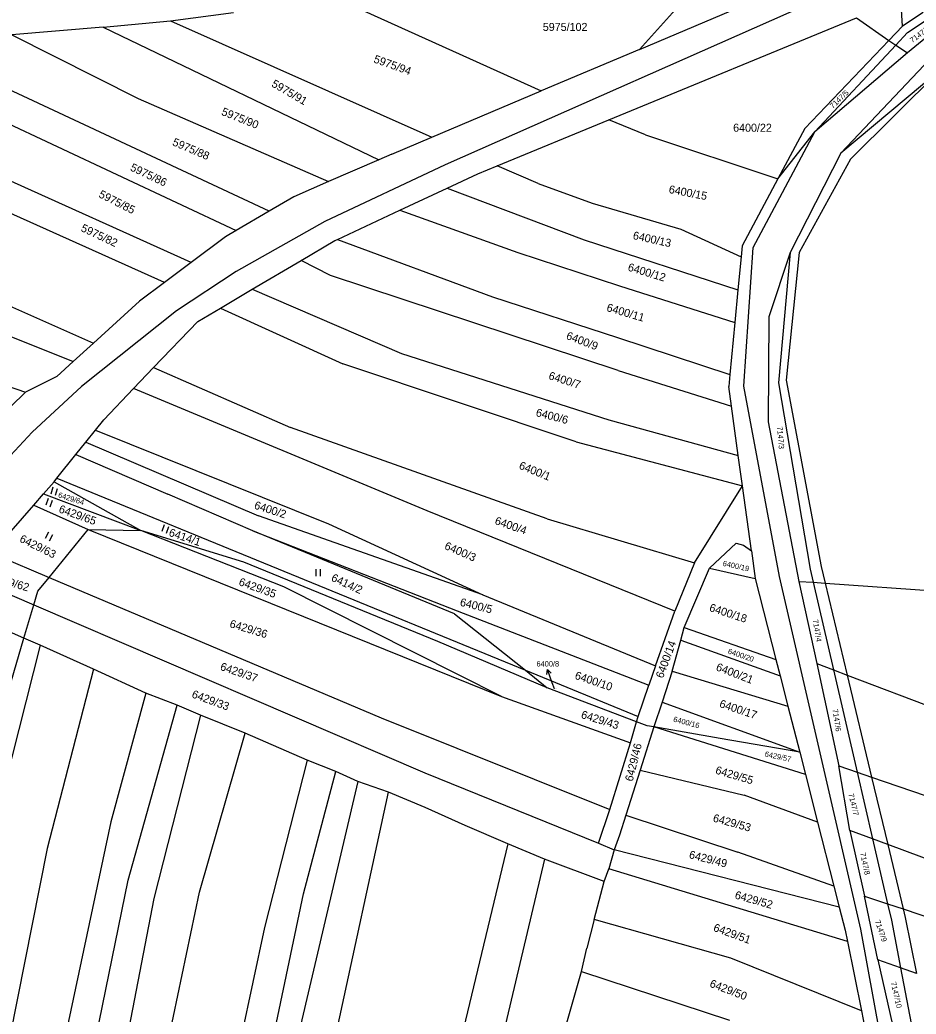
# Model space of a CAD drawing. Extents: x -593183 to -588034, y -1130415 to -1124994.
# Drawn here: x -590231.4 to -590041.1, y -1126876.1 to -1126664.9 of the extents above; entities that cross this region are included whole.
import ezdxf

# ---------------------------------------------------------------- set-up
doc = ezdxf.new("R2010")
doc.units = 0
for name, color, linetype in [('Vrstva 1', 7, 'Continuous'), ('Vrstva 10', 7, 'Continuous'), ('Vrstva 16', 7, 'Continuous'), ('Vrstva 18', 7, 'Continuous'), ('Vrstva 25', 7, 'Continuous'), ('Vrstva 4', 7, 'Continuous')]:
    doc.layers.add(name, color=color, linetype=linetype)

msp = doc.modelspace()

# ---------------------------------------------------------------- linework, layer by layer
at = {"layer": 'Vrstva 1'}
for p, q in [((-590164.18, -1126660.29), (-590120.74, -1126679.96)), ((-590099.85, -1126671.13), (-590076.31, -1126661.19)), ((-590199.48, -1126665.1), (-590186.06, -1126663.27)), ((-590092.18, -1126662.69), (-590099.85, -1126671.13)), ((-590044.03, -1126666.23), (-590044.27, -1126661.54)), ((-590039.65, -1126663.28), (-590044.03, -1126666.23)), ((-590213.75, -1126666.39), (-590199.48, -1126665.1)), ((-590199.48, -1126665.1), (-590143.97, -1126689.77)), ((-590106.37, -1126686.11), (-590053.75, -1126664.47)), ((-590053.75, -1126664.47), (-590046.94, -1126669.28)), ((-590034.5, -1126664.88), (-590042.94, -1126671.87)), ((-590213.75, -1126666.39), (-590233.12, -1126668.05)), ((-590213.75, -1126666.39), (-590155.23, -1126694.57)), ((-590046.94, -1126669.28), (-590044.03, -1126666.23)), ((-590200.76, -1126720.68), (-590317.56, -1126668.21)), ((-590233.12, -1126668.05), (-590206.34, -1126681.59)), ((-590064.76, -1126687.95), (-590046.94, -1126669.28)), ((-590046.94, -1126669.28), (-590045.43, -1126670.26)), ((-590195.07, -1126716.43), (-590297.38, -1126670.32)), ((-590267.7, -1126671.03), (-590185.51, -1126709.64)), ((-590178.51, -1126705.53), (-590254.31, -1126670.03)), ((-590099.85, -1126671.13), (-590120.74, -1126679.96)), ((-590045.43, -1126670.26), (-590042.94, -1126671.87)), ((-590042.94, -1126671.87), (-590062.64, -1126688.66)), ((-590035.73, -1126675.25), (-590057.07, -1126693.21)), ((-590035.73, -1126675.25), (-590055.08, -1126694.49)), ((-590143.97, -1126689.77), (-590120.74, -1126679.96)), ((-590206.34, -1126681.59), (-590165.89, -1126699.22)), ((-590130.09, -1126695.86), (-590106.37, -1126686.11)), ((-590098.59, -1126689.32), (-590106.37, -1126686.11)), ((-590064.76, -1126687.95), (-590070.45, -1126698.62)), ((-590070.45, -1126698.62), (-590062.64, -1126688.66)), ((-590152.48, -1126693.37), (-590143.97, -1126689.77)), ((-590098.59, -1126689.32), (-590070.45, -1126698.62)), ((-590155.23, -1126694.57), (-590165.89, -1126699.22)), ((-590152.48, -1126693.37), (-590155.23, -1126694.57)), ((-590057.07, -1126693.21), (-590067.84, -1126714.3)), ((-590055.08, -1126694.49), (-590065.94, -1126714.28)), ((-590299.85, -1126696.23), (-590215.83, -1126733.51)), ((-590134.22, -1126697.56), (-590130.09, -1126695.86)), ((-590121.37, -1126699.62), (-590130.09, -1126695.86)), ((-590165.89, -1126699.22), (-590173.23, -1126702.43)), ((-590140.72, -1126700.61), (-590134.22, -1126697.56)), ((-590070.45, -1126698.62), (-590078.07, -1126712.9)), ((-590150.73, -1126705.29), (-590140.72, -1126700.61)), ((-590140.72, -1126700.61), (-590111.59, -1126711.58)), ((-590121.37, -1126699.62), (-590109.89, -1126703.81)), ((-590173.23, -1126702.43), (-590178.51, -1126705.53)), ((-590178.51, -1126705.53), (-590185.51, -1126709.64)), ((-590164.02, -1126711.52), (-590150.73, -1126705.29)), ((-590150.73, -1126705.29), (-590125.72, -1126714.27)), ((-590109.89, -1126703.81), (-590091.1, -1126709.32)), ((-590185.51, -1126709.64), (-590187.78, -1126710.98)), ((-590091.1, -1126709.32), (-590078.28, -1126715.18)), ((-590187.78, -1126710.98), (-590195.07, -1126716.43)), ((-590171.71, -1126715.98), (-590164.54, -1126711.76)), ((-590164.54, -1126711.76), (-590164.02, -1126711.52)), ((-590164.02, -1126711.52), (-590131.07, -1126723.72)), ((-590111.59, -1126711.58), (-590078.94, -1126722.2)), ((-590078.07, -1126712.9), (-590078.28, -1126715.18)), ((-590182.08, -1126722.09), (-590171.71, -1126715.98)), ((-590165.46, -1126719.16), (-590171.71, -1126715.98)), ((-590125.72, -1126714.27), (-590104.1, -1126721.34)), ((-590078.28, -1126715.18), (-590078.94, -1126722.2)), ((-590067.84, -1126714.3), (-590072.36, -1126727.98)), ((-590065.94, -1126714.28), (-590068.73, -1126741.42)), ((-590195.07, -1126716.43), (-590200.76, -1126720.68)), ((-590104.39, -1126739.36), (-590165.46, -1126719.16)), ((-590200.76, -1126720.68), (-590206.05, -1126724.63)), ((-590188.85, -1126726.08), (-590182.08, -1126722.09)), ((-590182.08, -1126722.09), (-590150.41, -1126735.73)), ((-590104.1, -1126721.34), (-590079.6, -1126729.16)), ((-590078.94, -1126722.2), (-590079.6, -1126729.16)), ((-590255.88, -1126723.11), (-590220.11, -1126737.4)), ((-590206.05, -1126724.63), (-590215.83, -1126733.51)), ((-590131.07, -1126723.72), (-590104.51, -1126732.34)), ((-590193.65, -1126728.91), (-590188.85, -1126726.08)), ((-590188.85, -1126726.08), (-590162.87, -1126737.95)), ((-590072.36, -1126727.98), (-590072.51, -1126750.27)), ((-590203.03, -1126738.74), (-590193.65, -1126728.91)), ((-590079.6, -1126729.16), (-590080.64, -1126740.17)), ((-590104.51, -1126732.34), (-590080.64, -1126740.17)), ((-590261.53, -1126733.13), (-590230.27, -1126743.97)), ((-590215.83, -1126733.51), (-590220.11, -1126737.4)), ((-590150.41, -1126735.73), (-590106.37, -1126749.82)), ((-590220.11, -1126737.4), (-590223.62, -1126740.59)), ((-590207.29, -1126743.2), (-590203.03, -1126738.74)), ((-590203.03, -1126738.74), (-590174, -1126751.48)), ((-590113.29, -1126754.49), (-590162.87, -1126737.95)), ((-590104.39, -1126739.36), (-590080.31, -1126746.92)), ((-590223.62, -1126740.59), (-590230.27, -1126743.97)), ((-590080.64, -1126740.17), (-590080.88, -1126742.78)), ((-590068.73, -1126741.42), (-590061.3, -1126780.95)), ((-590213.64, -1126749.86), (-590207.29, -1126743.2)), ((-590144.97, -1126769.17), (-590207.29, -1126743.2)), ((-590080.31, -1126746.92), (-590080.88, -1126742.78)), ((-590230.27, -1126743.97), (-590233.37, -1126746.98)), ((-590078.88, -1126757.38), (-590080.31, -1126746.92)), ((-590215.39, -1126752.03), (-590213.64, -1126749.86)), ((-590106.37, -1126749.82), (-590078.88, -1126757.38)), ((-590217.41, -1126754.55), (-590215.39, -1126752.03)), ((-590215.39, -1126752.03), (-590165.87, -1126771.91)), ((-590119.49, -1126770.86), (-590174, -1126751.48)), ((-590072.51, -1126750.27), (-590066.01, -1126784.13)), ((-590219.54, -1126757.2), (-590217.41, -1126754.55)), ((-590217.41, -1126754.55), (-590180.75, -1126770.2)), ((-590113.29, -1126754.49), (-590077.99, -1126763.84)), ((-590223.58, -1126762.22), (-590219.54, -1126757.2)), ((-590219.54, -1126757.2), (-590199.99, -1126765.62)), ((-590077.99, -1126763.84), (-590078.88, -1126757.38)), ((-590224.19, -1126762.98), (-590223.58, -1126762.22)), ((-590223.58, -1126762.22), (-590124.09, -1126803.03)), ((-590226.39, -1126765.51), (-590224.19, -1126762.98)), ((-590224.19, -1126762.98), (-590205.76, -1126773.32)), ((-590088.17, -1126780.19), (-590077.99, -1126763.84)), ((-590076.09, -1126777.65), (-590077.99, -1126763.84)), ((-590228.5, -1126767.93), (-590226.39, -1126765.51)), ((-590226.39, -1126765.51), (-590205.76, -1126773.32)), ((-590181.97, -1126773.37), (-590199.99, -1126765.62)), ((-590237.41, -1126778.14), (-590228.5, -1126767.93)), ((-590228.5, -1126767.93), (-590216.96, -1126773.13)), ((-590133.13, -1126787.02), (-590180.75, -1126770.2)), ((-590092.34, -1126790.48), (-590144.97, -1126769.17)), ((-590119.49, -1126770.86), (-590088.17, -1126780.19)), ((-590225.24, -1126783.29), (-590216.96, -1126773.13)), ((-590216.96, -1126773.13), (-590205.76, -1126773.32)), ((-590216.96, -1126773.13), (-590129.17, -1126808.59)), ((-590165.87, -1126771.91), (-590133.13, -1126787.02)), ((-590183.87, -1126780.08), (-590205.76, -1126773.32)), ((-590175.38, -1126785.27), (-590205.76, -1126773.32)), ((-590139.11, -1126791.02), (-590181.97, -1126773.37)), ((-590181.97, -1126773.37), (-590138.59, -1126790.38)), ((-590084.97, -1126781.33), (-590079.3, -1126776.02)), ((-590079.3, -1126776.02), (-590077.75, -1126776.44)), ((-590077.75, -1126776.44), (-590076.09, -1126777.65)), ((-590237.41, -1126778.14), (-590225.24, -1126783.29)), ((-590076.09, -1126777.65), (-590075.28, -1126783.53)), ((-590142.71, -1126796.93), (-590183.87, -1126780.08)), ((-590088.17, -1126780.19), (-590092.34, -1126790.48)), ((-590090.37, -1126793.91), (-590084.97, -1126781.33)), ((-590084.97, -1126781.33), (-590075.28, -1126783.53)), ((-590061.3, -1126780.95), (-590060.44, -1126784.52)), ((-590241.96, -1126783.36), (-590228.49, -1126789.15)), ((-590227.62, -1126786.2), (-590225.24, -1126783.29)), ((-590225.24, -1126783.29), (-590154.72, -1126813.12)), ((-590075.28, -1126783.53), (-590070.89, -1126800.72)), ((-590129.17, -1126808.59), (-590175.38, -1126785.27)), ((-590066.01, -1126784.13), (-590062.2, -1126801.59)), ((-590066.01, -1126784.13), (-590062.96, -1126784.34)), ((-590062.96, -1126784.34), (-590060.44, -1126784.52)), ((-590060.44, -1126784.52), (-590055.76, -1126804.04)), ((-590060.44, -1126784.52), (-590031.87, -1126786.53)), ((-590228.49, -1126789.15), (-590227.62, -1126786.2)), ((-590133.13, -1126787.02), (-590096.44, -1126802.07)), ((-590230.57, -1126796.2), (-590228.49, -1126789.15)), ((-590228.49, -1126789.15), (-590145.43, -1126824.81)), ((-590139.11, -1126791.02), (-590124.09, -1126803.03)), ((-590138.59, -1126790.38), (-590097.86, -1126806.17)), ((-590096.44, -1126802.07), (-590092.34, -1126790.48)), ((-590230.57, -1126796.2), (-590237.46, -1126793.18)), ((-590091.08, -1126796.6), (-590090.37, -1126793.91)), ((-590090.37, -1126793.91), (-590070.89, -1126800.72)), ((-590234.87, -1126810.81), (-590230.57, -1126796.2)), ((-590227.14, -1126797.7), (-590230.57, -1126796.2)), ((-590227.14, -1126797.7), (-590236.38, -1126834.13)), ((-590215.84, -1126802.79), (-590227.14, -1126797.7)), ((-590119.45, -1126806.74), (-590142.71, -1126796.93)), ((-590092.91, -1126803.24), (-590091.08, -1126796.6)), ((-590091.08, -1126796.6), (-590070, -1126804.19)), ((-590096.44, -1126802.07), (-590097.86, -1126806.17)), ((-590070.89, -1126800.72), (-590070, -1126804.19)), ((-590062.2, -1126801.59), (-590057.55, -1126823.35)), ((-590062.2, -1126801.59), (-590058.66, -1126802.94)), ((-590215.84, -1126802.79), (-590225.62, -1126840.9)), ((-590204.67, -1126807.88), (-590215.84, -1126802.79)), ((-590124.09, -1126803.03), (-590119.45, -1126806.74)), ((-590124.09, -1126803.03), (-590100.11, -1126812.82)), ((-590092.91, -1126803.24), (-590095.07, -1126809.78)), ((-590092.91, -1126803.24), (-590068.35, -1126810.65)), ((-590070, -1126804.19), (-590068.35, -1126810.65)), ((-590058.66, -1126802.94), (-590055.76, -1126804.04)), ((-590055.76, -1126804.04), (-590050.56, -1126825.74)), ((-590055.76, -1126804.04), (-590033.94, -1126812.33)), ((-590100.46, -1126813.97), (-590119.45, -1126806.74)), ((-590100.11, -1126812.82), (-590097.86, -1126806.17)), ((-590204.67, -1126807.88), (-590212.1, -1126835.23)), ((-590198.03, -1126810.42), (-590204.67, -1126807.88)), ((-590129.17, -1126808.59), (-590101.8, -1126818.45)), ((-590208.44, -1126847.59), (-590198.03, -1126810.42)), ((-590193.09, -1126812.54), (-590198.03, -1126810.42)), ((-590095.07, -1126809.78), (-590096.82, -1126815.06)), ((-590095.07, -1126809.78), (-590065.84, -1126820.44)), ((-590068.35, -1126810.65), (-590065.84, -1126820.44)), ((-590193.09, -1126812.54), (-590203, -1126851.48)), ((-590183.62, -1126816.36), (-590193.09, -1126812.54)), ((-590154.72, -1126813.12), (-590106.19, -1126832.58)), ((-590100.46, -1126813.97), (-590100.11, -1126812.82)), ((-590101.8, -1126818.45), (-590100.46, -1126813.97)), ((-590098.23, -1126814.82), (-590100.46, -1126813.97)), ((-590096.82, -1126815.06), (-590099.72, -1126824.21)), ((-590096.82, -1126815.06), (-590098.23, -1126814.82)), ((-590082.73, -1126817.51), (-590096.82, -1126815.06)), ((-590064.63, -1126825.17), (-590096.82, -1126815.06)), ((-590193.32, -1126850.18), (-590183.62, -1126816.36)), ((-590170.42, -1126822.11), (-590183.62, -1126816.36)), ((-590065.84, -1126820.44), (-590082.73, -1126817.51)), ((-590106.19, -1126832.58), (-590101.8, -1126818.45)), ((-590065.84, -1126820.44), (-590064.63, -1126825.17)), ((-590170.42, -1126822.11), (-590179.47, -1126857.65)), ((-590164.34, -1126824.52), (-590170.42, -1126822.11)), ((-590055.16, -1126837.03), (-590057.55, -1126823.35)), ((-590057.55, -1126823.35), (-590053.63, -1126824.69)), ((-590171.24, -1126850.5), (-590164.34, -1126824.52)), ((-590159.68, -1126826.64), (-590164.34, -1126824.52)), ((-590145.43, -1126824.81), (-590108.59, -1126839.78)), ((-590099.72, -1126824.21), (-590102.76, -1126833.78)), ((-590099.72, -1126824.21), (-590077.65, -1126829.58)), ((-590064.63, -1126825.17), (-590062.04, -1126835.29)), ((-590053.63, -1126824.69), (-590050.56, -1126825.74)), ((-590050.56, -1126825.74), (-590047.14, -1126840.01)), ((-590050.56, -1126825.74), (-590029.86, -1126832.82)), ((-590159.68, -1126826.64), (-590173.63, -1126885.93)), ((-590153.17, -1126828.9), (-590159.68, -1126826.64)), ((-590172.73, -1126919.16), (-590153.17, -1126828.9)), ((-590145.4, -1126832.15), (-590153.17, -1126828.9)), ((-590062.04, -1126835.29), (-590077.65, -1126829.58)), ((-590136.86, -1126835.96), (-590145.4, -1126832.15)), ((-590108.59, -1126839.78), (-590106.19, -1126832.58)), ((-590102.76, -1126833.78), (-590104.11, -1126838.02)), ((-590102.76, -1126833.78), (-590079, -1126841.66)), ((-590212.1, -1126835.23), (-590223.8, -1126889.99)), ((-590127.81, -1126839.92), (-590136.86, -1126835.96)), ((-590062.04, -1126835.29), (-590058.57, -1126848.87)), ((-590104.11, -1126838.02), (-590105.24, -1126841.13)), ((-590055.16, -1126837.03), (-590052.07, -1126850.98)), ((-590050.36, -1126838.81), (-590055.16, -1126837.03)), ((-590127.81, -1126839.92), (-590144.04, -1126907.21)), ((-590120.04, -1126843.17), (-590127.81, -1126839.92)), ((-590108.59, -1126839.78), (-590105.24, -1126841.13)), ((-590047.14, -1126840.01), (-590050.36, -1126838.81)), ((-590047.14, -1126840.01), (-590043.85, -1126853.72)), ((-590035.82, -1126844.22), (-590047.14, -1126840.01)), ((-590225.62, -1126840.9), (-590258.64, -1127007.42)), ((-590105.24, -1126841.13), (-590106.37, -1126845.23)), ((-590057.43, -1126853.31), (-590105.24, -1126841.13)), ((-590058.57, -1126848.87), (-590079, -1126841.66)), ((-590120.04, -1126843.17), (-590133.87, -1126901.84)), ((-590107.36, -1126847.91), (-590120.04, -1126843.17)), ((-590107.36, -1126847.91), (-590106.37, -1126845.23)), ((-590055.68, -1126860.65), (-590106.37, -1126845.23)), ((-590217.03, -1126889.81), (-590208.44, -1126847.59)), ((-590109.45, -1126855.97), (-590107.36, -1126847.91)), ((-590058.57, -1126848.87), (-590057.43, -1126853.31)), ((-590230.9, -1127030.22), (-590193.32, -1126850.18)), ((-590187.5, -1126927.94), (-590171.24, -1126850.5)), ((-590052.07, -1126850.98), (-590047.17, -1126852.61)), ((-590049.24, -1126864.54), (-590052.07, -1126850.98)), ((-590203, -1126851.48), (-590230.95, -1126996.19)), ((-590057.43, -1126853.31), (-590056.17, -1126858.24)), ((-590047.17, -1126852.61), (-590043.85, -1126853.72)), ((-590043.85, -1126853.72), (-590043.41, -1126855.56)), ((-590043.85, -1126853.72), (-590036.81, -1126856.07)), ((-590043.41, -1126855.56), (-590041.01, -1126867.4)), ((-590179.47, -1126857.65), (-590187.69, -1126896.22)), ((-590109.45, -1126855.97), (-590111.03, -1126862.05)), ((-590080.48, -1126864.17), (-590109.45, -1126855.97)), ((-590056.17, -1126858.24), (-590055.68, -1126860.65)), ((-590055.68, -1126860.65), (-590052.72, -1126875.37)), ((-590112.14, -1126867), (-590111.03, -1126862.05)), ((-590052.72, -1126875.37), (-590080.48, -1126864.17)), ((-590044.43, -1126866.21), (-590049.24, -1126864.54)), ((-590049.24, -1126864.54), (-590046.14, -1126878.36)), ((-590116.46, -1126881.98), (-590112.14, -1126867)), ((-590112.14, -1126867), (-590080.77, -1126877.31)), ((-590041.01, -1126867.4), (-590044.43, -1126866.21)), ((-590052.72, -1126875.37), (-590049.68, -1126890.49))]:
    msp.add_line(p, q, dxfattribs=at)
at = {"layer": 'Vrstva 10'}
for p, q in [((-590060.54, -1126659.99), (-590141.1, -1126695.68)), ((-590141.1, -1126695.68), (-590166.69, -1126707.69)), ((-590166.69, -1126707.69), (-590185.51, -1126718.35)), ((-590185.51, -1126718.35), (-590198.18, -1126726.67)), ((-590198.18, -1126726.67), (-590218.37, -1126742.71)), ((-590218.37, -1126742.71), (-590228.82, -1126752.42)), ((-590228.82, -1126752.42), (-590243.14, -1126767.85))]:
    msp.add_line(p, q, dxfattribs=at)
at = {"layer": 'Vrstva 16'}
msp.add_line((-590117.93, -1126806.97), (-590118.39, -1126805.66), dxfattribs=at)
at = {"layer": 'Vrstva 25'}
for p, q in [((-590224.45, -1126764.14), (-590224.85, -1126765.59)), ((-590223.86, -1126765.86), (-590223.46, -1126764.41)), ((-590225.45, -1126766.54), (-590225.96, -1126767.95)), ((-590225, -1126768.3), (-590224.49, -1126766.89)), ((-590200.8, -1126772.14), (-590201.28, -1126773.56)), ((-590200.32, -1126773.89), (-590199.83, -1126772.47)), ((-590225.38, -1126773.71), (-590226.05, -1126775.05)), ((-590225.13, -1126775.51), (-590224.46, -1126774.16)), ((-590168.62, -1126781.52), (-590168.62, -1126783.02)), ((-590167.59, -1126783.02), (-590167.59, -1126781.52)), ((-590118.39, -1126805.66), (-590119.38, -1126802.83))]:
    msp.add_line(p, q, dxfattribs=at)
msp.add_lwpolyline([(-590119.52, -1126803.94), (-590119.38, -1126802.83), (-590118.58, -1126803.61)], dxfattribs=at)
at = {"layer": 'Vrstva 4'}
for p, q in [((-590042.92, -1126667.58), (-590037.52, -1126663.94)), ((-590045.43, -1126670.26), (-590042.92, -1126667.58)), ((-590062.64, -1126688.66), (-590045.43, -1126670.26)), ((-590038.1, -1126673.18), (-590057.07, -1126693.21)), ((-590075.74, -1126713.19), (-590062.64, -1126688.66)), ((-590077.69, -1126742.68), (-590075.74, -1126713.19)), ((-590067.84, -1126714.3), (-590070.36, -1126741.96)), ((-590070.11, -1126783.08), (-590077.69, -1126742.68)), ((-590070.36, -1126741.96), (-590063.61, -1126781.52)), ((-590063.61, -1126781.52), (-590062.96, -1126784.34)), ((-590052.85, -1126858.04), (-590070.11, -1126783.08)), ((-590062.96, -1126784.34), (-590058.66, -1126802.94)), ((-590058.66, -1126802.94), (-590053.63, -1126824.69)), ((-590053.63, -1126824.69), (-590050.36, -1126838.81)), ((-590050.36, -1126838.81), (-590047.17, -1126852.61)), ((-590047.17, -1126852.61), (-590046.36, -1126856.13)), ((-590046.36, -1126856.13), (-590044.43, -1126866.21)), ((-590046.57, -1126892.42), (-590052.85, -1126858.04)), ((-590044.43, -1126866.21), (-590041.82, -1126879.88))]:
    msp.add_line(p, q, dxfattribs=at)

# ---------------------------------------------------------------- texts
at = {"layer": 'Vrstva 16'}
msp.add_text('6400/8', height=1.14, dxfattribs=at).set_placement((-590121.74, -1126802.22))
at = {"layer": 'Vrstva 18'}
for s, height, p in [('5975/102', 1.7, (-590120.39, -1126667.22)), ('6400/22', 1.7, (-590079.97, -1126688.63)), ('6400/8', 0.1, (-590117.93, -1126806.97))]:
    msp.add_text(s, height=height, dxfattribs=at).set_placement(p)
for s, height, rotation, p in [('7147/14', 1.14, 36.5935, (-590041.92, -1126669.83)), ('5975/94', 1.7, 340.3257, (-590156.45, -1126673.87)), ('5975/91', 1.7, 329.7247, (-590178.16, -1126678.91)), ('7147/5', 1.14, 43.2197, (-590058.8, -1126683.78)), ('5975/90', 1.7, 338.1893, (-590188.78, -1126685.01)), ('5975/88', 1.7, 336.7944, (-590199.19, -1126691.45)), ('5975/86', 1.7, 334.6098, (-590208.16, -1126696.79)), ('5975/85', 1.7, 333.2028, (-590214.85, -1126702.46)), ('6400/15', 1.7, 349.155, (-590093.74, -1126701.62)), ('5975/82', 1.7, 334.9396, (-590218.64, -1126709.67)), ('6400/13', 1.7, 347.7, (-590101.37, -1126711.42)), ('6400/12', 1.7, 343.1378, (-590102.47, -1126718.1)), ('6400/11', 1.7, 343.7016, (-590106.98, -1126726.69)), ('6400/9', 1.7, 339.198, (-590115.57, -1126732.61)), ('6400/7', 1.7, 342.3023, (-590119.3, -1126741.14)), ('6400/6', 1.7, 345.5177, (-590121.99, -1126749)), ('7147/3', 1.14, 274.9064, (-590070.66, -1126751.28)), ('6400/1', 1.7, 337.7713, (-590125.61, -1126760.15)), ('6429/64', 1.14, 342.4256, (-590223.42, -1126766.24)), ('6429/65', 1.7, 340.2366, (-590223.32, -1126769.43)), ('6400/2', 1.7, 342.184, (-590181.82, -1126768.65)), ('6400/4', 1.7, 340.7485, (-590130.73, -1126771.93)), ('6414/1', 1.7, 341.2378, (-590199.95, -1126774.43)), ('6429/63', 1.7, 333.435, (-590231.66, -1126775.64)), ('6400/3', 1.7, 336.6644, (-590141.42, -1126777.21)), ('6400/19', 1.14, 347.5132, (-590082.27, -1126780.82)), ('6429/62', 1.7, 343.7051, (-590237.64, -1126783.99)), ('6429/35', 1.7, 340.0971, (-590185.1, -1126784.9)), ('6414/2', 1.7, 335.1281, (-590165.48, -1126783.95)), ('6400/5', 1.7, 346.1695, (-590138.1, -1126789.29)), ('6400/18', 1.7, 341.8377, (-590085.17, -1126790.4)), ('7147/4', 1.14, 279.478, (-590063.08, -1126792.31)), ('6429/36', 1.7, 343.0494, (-590187.03, -1126793.84)), ('6400/14', 1.7, 69.6723, (-590094.88, -1126804.85)), ('6400/20', 1.14, 341.0212, (-590081.19, -1126799.43)), ('6429/37', 1.7, 341.0566, (-590189.04, -1126802.91)), ('6400/21', 1.7, 338.9725, (-590083.76, -1126802.98)), ('6400/10', 1.7, 341.3599, (-590113.73, -1126804.8)), ('6429/33', 1.7, 339.7529, (-590195.08, -1126808.75)), ('6400/17', 1.7, 341.3859, (-590083.03, -1126810.8)), ('6429/43', 1.7, 342.6591, (-590112.4, -1126813.13)), ('6400/16', 1.14, 345.0075, (-590092.78, -1126813.9)), ('7147/6', 1.14, 278.4802, (-590058.86, -1126811.33)), ('6429/46', 1.7, 76.0188, (-590101.32, -1126826.75)), ('6429/57', 1.14, 347.8457, (-590073.34, -1126821.31)), ('6429/55', 1.7, 343.446, (-590083.87, -1126824.94)), ('7147/7', 1.14, 283.5387, (-590055.5, -1126829.33)), ('6429/53', 1.7, 344.4611, (-590084.39, -1126835.12)), ('6429/49', 1.7, 345.5364, (-590089.46, -1126842.9)), ('7147/8', 1.14, 281.5552, (-590052.99, -1126841.87)), ('6429/52', 1.7, 344.1558, (-590079.74, -1126851.47)), ('6429/51', 1.7, 339.8944, (-590084.32, -1126858.34)), ('7147/9', 1.14, 289.0112, (-590049.89, -1126856.28)), ('6429/50', 1.7, 339.0755, (-590085.1, -1126870.21)), ('7147/10', 1.14, 282.9794, (-590046.51, -1126869.33))]:
    msp.add_text(s, height=height, rotation=rotation, dxfattribs=at).set_placement(p)

doc.saveas('drawing.dxf')
